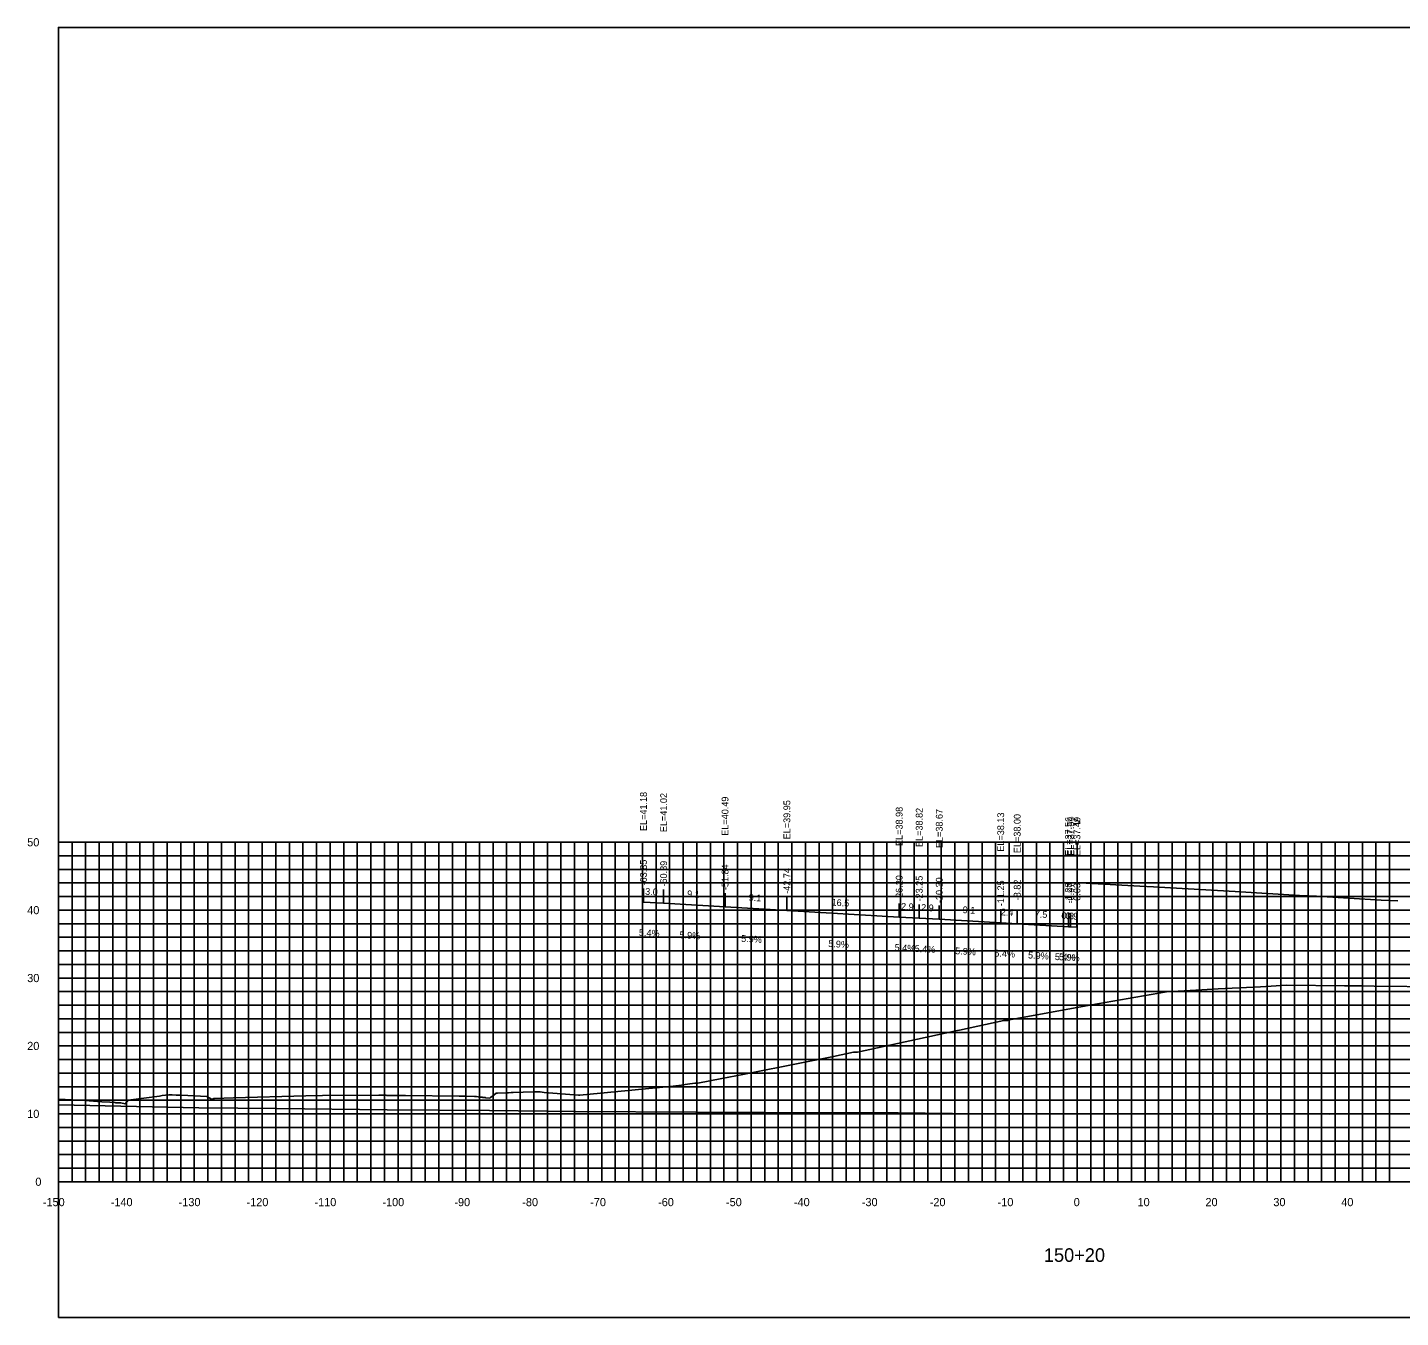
# Model space of a CAD drawing. Extents: x 1800880 to 1818864, y 245271 to 250560.
# Drawn here: x 1818532.4 to 1818734.6, y 248414.4 to 248604.4 of the extents above; entities that cross this region are included whole.
import ezdxf

# ---------------------------------------------------------------- set-up
doc = ezdxf.new("R2010")
doc.units = 0
for name, color, linetype in [('33', 7, 'Continuous'), ('ANNO-TXT', 7, 'Continuous'), ('AXIS', 7, 'Continuous'), ('CL-CNST', 7, 'Continuous'), ('DESIGN - DRAINAGE - Bridges', 7, 'Continuous'), ('Level 32', 7, 'Continuous'), ('Level 37', 7, 'Continuous'), ('Level 46', 7, 'Continuous'), ('Level 62', 7, 'Continuous'), ('SHT-BDR', 7, 'Continuous')]:
    doc.layers.add(name, color=color, linetype=linetype)

msp = doc.modelspace()

# ---------------------------------------------------------------- linework, layer by layer
at = {"layer": 'AXIS'}
msp.add_lwpolyline([(1818687, 248478.5), (1818687.99, 248478.44), (1818688.25, 248478.42), (1818696.18, 248477.96), (1818698.19, 248477.85), (1818700.68, 248477.72), (1818710.19, 248477.16), (1818719.7, 248476.6), (1818722.19, 248476.47), (1818731.7, 248475.91), (1818734.19, 248475.78)], dxfattribs=at)
at = {"layer": 'CL-CNST'}
msp.add_lwpolyline([(1818536.94, 248446.57), (1818540.82, 248446.41), (1818543.34, 248446.22), (1818544.5, 248446.13), (1818545.22, 248446.08), (1818545.37, 248446.07), (1818545.78, 248446.07), (1818546.12, 248446.04), (1818546.75, 248445.89), (1818546.79, 248445.94), (1818547.2, 248446.44), (1818551.8, 248447.05), (1818552.22, 248447.11), (1818553.17, 248447.22), (1818553.54, 248447.22), (1818553.67, 248447.22), (1818554.25, 248447.2), (1818555.08, 248447.17), (1818558.81, 248446.99), (1818559.24, 248446.74), (1818559.48, 248446.58), (1818559.73, 248446.65), (1818559.8, 248446.67), (1818559.9, 248446.69), (1818562.71, 248446.78), (1818573.38, 248447.1), (1818575.82, 248447.12), (1818584.13, 248447.17), (1818584.3, 248447.17), (1818585.11, 248447.16), (1818585.13, 248447.16), (1818585.28, 248447.15), (1818585.41, 248447.15), (1818585.52, 248447.14), (1818585.62, 248447.14), (1818585.7, 248447.13), (1818585.78, 248447.13), (1818585.85, 248447.13), (1818585.91, 248447.12), (1818585.95, 248447.12), (1818588.05, 248447.15), (1818595.96, 248447.03), (1818596.96, 248447.01), (1818598.2, 248447), (1818598.5, 248446.96), (1818598.75, 248446.94), (1818598.94, 248446.91), (1818599.09, 248446.9), (1818599.22, 248446.88), (1818599.32, 248446.87), (1818599.41, 248446.86), (1818599.49, 248446.85), (1818599.55, 248446.85), (1818599.61, 248446.84), (1818599.66, 248446.83), (1818599.71, 248446.83), (1818599.75, 248446.83), (1818599.78, 248446.82), (1818599.82, 248446.82), (1818599.84, 248446.81), (1818599.87, 248446.81), (1818600.44, 248446.76), (1818600.54, 248446.82), (1818601.09, 248447.23), (1818601.41, 248447.46), (1818601.42, 248447.46), (1818601.57, 248447.46), (1818601.58, 248447.46), (1818602.9, 248447.51), (1818603.2, 248447.51), (1818603.62, 248447.55), (1818603.91, 248447.56), (1818606.82, 248447.68), (1818606.9, 248447.68), (1818607.31, 248447.67), (1818607.89, 248447.66), (1818608.44, 248447.59), (1818613.52, 248447.17), (1818613.71, 248447.17), (1818627.47, 248448.52), (1818628.7, 248448.67), (1818628.86, 248448.69), (1818629.56, 248448.79), (1818630.63, 248448.93), (1818630.64, 248448.93), (1818631.07, 248448.93), (1818631.09, 248448.93), (1818634.64, 248449.64), (1818637.73, 248450.24), (1818639.2, 248450.53), (1818651.08, 248452.87), (1818654, 248453.5), (1818654.48, 248453.52), (1818654.58, 248453.52), (1818669.31, 248456.68), (1818669.61, 248456.74), (1818676.13, 248458.18), (1818676.5, 248458.19), (1818676.71, 248458.2), (1818676.99, 248458.27), (1818688.83, 248460.42), (1818700.08, 248462.42), (1818705.31, 248462.69), (1818707.73, 248462.82), (1818713.93, 248463.15), (1818717.82, 248463.36), (1818726.29, 248463.28), (1818728.9, 248463.26), (1818730.68, 248463.24), (1818740.33, 248463.15)], dxfattribs=at)
at = {"layer": 'DESIGN - DRAINAGE - Bridges'}
for p, q in [((1818536.88, 248484.43), (1818536.94, 248484.43)), ((1818536.94, 248434.43), (1818536.94, 248484.43)), ((1818536.88, 248474.43), (1818536.94, 248474.43)), ((1818536.88, 248464.43), (1818536.94, 248464.43)), ((1818536.88, 248454.43), (1818536.94, 248454.43)), ((1818536.88, 248444.43), (1818536.94, 248444.43)), ((1818536.88, 248434.43), (1818536.94, 248434.43)), ((1818536.94, 248434.43), (1818836.94, 248434.43)), ((1818536.94, 248434.37), (1818536.94, 248434.43)), ((1818546.94, 248434.37), (1818546.94, 248434.43)), ((1818556.94, 248434.37), (1818556.94, 248434.43)), ((1818566.94, 248434.37), (1818566.94, 248434.43)), ((1818576.94, 248434.37), (1818576.94, 248434.43)), ((1818586.94, 248434.37), (1818586.94, 248434.43)), ((1818596.94, 248434.37), (1818596.94, 248434.43)), ((1818606.94, 248434.37), (1818606.94, 248434.43)), ((1818616.94, 248434.37), (1818616.94, 248434.43)), ((1818626.94, 248434.37), (1818626.94, 248434.43)), ((1818636.94, 248434.37), (1818636.94, 248434.43)), ((1818646.94, 248434.37), (1818646.94, 248434.43)), ((1818656.94, 248434.37), (1818656.94, 248434.43)), ((1818666.94, 248434.37), (1818666.94, 248434.43)), ((1818676.94, 248434.37), (1818676.94, 248434.43)), ((1818686.94, 248434.37), (1818686.94, 248434.43)), ((1818696.94, 248434.37), (1818696.94, 248434.43)), ((1818706.94, 248434.37), (1818706.94, 248434.43)), ((1818716.94, 248434.37), (1818716.94, 248434.43)), ((1818726.94, 248434.37), (1818726.94, 248434.43))]:
    msp.add_line(p, q, dxfattribs=at)
at = {"layer": 'Level 37'}
for p, q in [((1818623.09, 248475.61), (1818623.09, 248477.61)), ((1818626.05, 248475.45), (1818626.05, 248477.45)), ((1818635.1, 248474.92), (1818635.1, 248476.92)), ((1818644.2, 248474.38), (1818644.2, 248476.38)), ((1818660.74, 248473.41), (1818660.74, 248475.41)), ((1818663.69, 248473.25), (1818663.69, 248475.25)), ((1818666.64, 248473.1), (1818666.64, 248475.1)), ((1818675.69, 248472.56), (1818675.69, 248474.56)), ((1818678.12, 248472.43), (1818678.12, 248474.43)), ((1818685.67, 248471.99), (1818685.67, 248473.99)), ((1818685.97, 248471.97), (1818685.97, 248473.97)), ((1818686.91, 248471.92), (1818686.91, 248473.92))]:
    msp.add_line(p, q, dxfattribs=at)
msp.add_lwpolyline([(1818536.94, 248414.43), (1818836.94, 248414.43), (1818836.94, 248604.43), (1818536.94, 248604.43)], close=True, dxfattribs=at)
at = {"layer": 'Level 46'}
for p, q in [((1818536.94, 248484.43), (1818836.94, 248484.43)), ((1818536.94, 248434.43), (1818536.94, 248484.43)), ((1818538.94, 248434.43), (1818538.94, 248484.43)), ((1818540.94, 248434.43), (1818540.94, 248484.43)), ((1818542.94, 248434.43), (1818542.94, 248484.43)), ((1818544.94, 248434.43), (1818544.94, 248484.43)), ((1818546.94, 248434.43), (1818546.94, 248484.43)), ((1818548.94, 248434.43), (1818548.94, 248484.43)), ((1818550.94, 248434.43), (1818550.94, 248484.43)), ((1818552.94, 248434.43), (1818552.94, 248484.43)), ((1818554.94, 248434.43), (1818554.94, 248484.43)), ((1818556.94, 248434.43), (1818556.94, 248484.43)), ((1818558.94, 248434.43), (1818558.94, 248484.43)), ((1818560.94, 248434.43), (1818560.94, 248484.43)), ((1818562.94, 248434.43), (1818562.94, 248484.43)), ((1818564.94, 248434.43), (1818564.94, 248484.43)), ((1818566.94, 248434.43), (1818566.94, 248484.43)), ((1818568.94, 248434.43), (1818568.94, 248484.43)), ((1818570.94, 248434.43), (1818570.94, 248484.43)), ((1818572.94, 248434.43), (1818572.94, 248484.43)), ((1818574.94, 248434.43), (1818574.94, 248484.43)), ((1818576.94, 248434.43), (1818576.94, 248484.43)), ((1818578.94, 248434.43), (1818578.94, 248484.43)), ((1818580.94, 248434.43), (1818580.94, 248484.43)), ((1818582.94, 248434.43), (1818582.94, 248484.43)), ((1818584.94, 248434.43), (1818584.94, 248484.43)), ((1818586.94, 248434.43), (1818586.94, 248484.43)), ((1818588.94, 248434.43), (1818588.94, 248484.43)), ((1818590.94, 248434.43), (1818590.94, 248484.43)), ((1818592.94, 248434.43), (1818592.94, 248484.43)), ((1818594.94, 248434.43), (1818594.94, 248484.43)), ((1818596.94, 248434.43), (1818596.94, 248484.43)), ((1818598.94, 248434.43), (1818598.94, 248484.43)), ((1818600.94, 248434.43), (1818600.94, 248484.43)), ((1818602.94, 248434.43), (1818602.94, 248484.43)), ((1818604.94, 248434.43), (1818604.94, 248484.43)), ((1818606.94, 248434.43), (1818606.94, 248484.43)), ((1818608.94, 248434.43), (1818608.94, 248484.43)), ((1818610.94, 248434.43), (1818610.94, 248484.43)), ((1818612.94, 248434.43), (1818612.94, 248484.43)), ((1818614.94, 248434.43), (1818614.94, 248484.43)), ((1818616.94, 248434.43), (1818616.94, 248484.43)), ((1818618.94, 248434.43), (1818618.94, 248484.43)), ((1818620.94, 248434.43), (1818620.94, 248484.43)), ((1818622.94, 248434.43), (1818622.94, 248484.43)), ((1818624.94, 248434.43), (1818624.94, 248484.43)), ((1818626.94, 248434.43), (1818626.94, 248484.43)), ((1818628.94, 248434.43), (1818628.94, 248484.43)), ((1818630.94, 248434.43), (1818630.94, 248484.43)), ((1818632.94, 248434.43), (1818632.94, 248484.43)), ((1818634.94, 248434.43), (1818634.94, 248484.43)), ((1818636.94, 248434.43), (1818636.94, 248484.43)), ((1818638.94, 248434.43), (1818638.94, 248484.43)), ((1818640.94, 248434.43), (1818640.94, 248484.43)), ((1818642.94, 248434.43), (1818642.94, 248484.43)), ((1818644.94, 248434.43), (1818644.94, 248484.43)), ((1818646.94, 248434.43), (1818646.94, 248484.43)), ((1818648.94, 248434.43), (1818648.94, 248484.43)), ((1818650.94, 248434.43), (1818650.94, 248484.43)), ((1818652.94, 248434.43), (1818652.94, 248484.43)), ((1818654.94, 248434.43), (1818654.94, 248484.43)), ((1818656.94, 248434.43), (1818656.94, 248484.43)), ((1818658.94, 248434.43), (1818658.94, 248484.43)), ((1818660.94, 248434.43), (1818660.94, 248484.43)), ((1818662.94, 248434.43), (1818662.94, 248484.43)), ((1818664.94, 248434.43), (1818664.94, 248484.43)), ((1818666.94, 248434.43), (1818666.94, 248484.43)), ((1818668.94, 248434.43), (1818668.94, 248484.43)), ((1818670.94, 248434.43), (1818670.94, 248484.43)), ((1818672.94, 248434.43), (1818672.94, 248484.43)), ((1818674.94, 248434.43), (1818674.94, 248484.43)), ((1818676.94, 248434.43), (1818676.94, 248484.43)), ((1818678.94, 248434.43), (1818678.94, 248484.43)), ((1818680.94, 248434.43), (1818680.94, 248484.43)), ((1818682.94, 248434.43), (1818682.94, 248484.43)), ((1818684.94, 248434.43), (1818684.94, 248484.43)), ((1818686.94, 248434.43), (1818686.94, 248484.43)), ((1818688.94, 248434.43), (1818688.94, 248484.43)), ((1818690.94, 248434.43), (1818690.94, 248484.43)), ((1818692.94, 248434.43), (1818692.94, 248484.43)), ((1818694.94, 248434.43), (1818694.94, 248484.43)), ((1818696.94, 248434.43), (1818696.94, 248484.43)), ((1818698.94, 248434.43), (1818698.94, 248484.43)), ((1818700.94, 248434.43), (1818700.94, 248484.43)), ((1818702.94, 248434.43), (1818702.94, 248484.43)), ((1818704.94, 248434.43), (1818704.94, 248484.43)), ((1818706.94, 248434.43), (1818706.94, 248484.43)), ((1818708.94, 248434.43), (1818708.94, 248484.43)), ((1818710.94, 248434.43), (1818710.94, 248484.43)), ((1818712.94, 248434.43), (1818712.94, 248484.43)), ((1818714.94, 248434.43), (1818714.94, 248484.43)), ((1818716.94, 248434.43), (1818716.94, 248484.43)), ((1818718.94, 248434.43), (1818718.94, 248484.43)), ((1818720.94, 248434.43), (1818720.94, 248484.43)), ((1818722.94, 248434.43), (1818722.94, 248484.43)), ((1818724.94, 248434.43), (1818724.94, 248484.43)), ((1818726.94, 248434.43), (1818726.94, 248484.43)), ((1818728.94, 248434.43), (1818728.94, 248484.43)), ((1818730.94, 248434.43), (1818730.94, 248484.43)), ((1818732.94, 248434.43), (1818732.94, 248484.43)), ((1818536.94, 248482.43), (1818836.94, 248482.43)), ((1818536.94, 248480.43), (1818836.94, 248480.43)), ((1818536.94, 248478.43), (1818836.94, 248478.43)), ((1818536.94, 248476.43), (1818836.94, 248476.43)), ((1818536.94, 248474.43), (1818836.94, 248474.43)), ((1818536.94, 248472.43), (1818836.94, 248472.43)), ((1818536.94, 248470.43), (1818836.94, 248470.43)), ((1818536.94, 248468.43), (1818836.94, 248468.43)), ((1818536.94, 248466.43), (1818836.94, 248466.43)), ((1818536.94, 248464.43), (1818836.94, 248464.43)), ((1818536.94, 248462.43), (1818836.94, 248462.43)), ((1818536.94, 248460.43), (1818836.94, 248460.43)), ((1818536.94, 248458.43), (1818836.94, 248458.43)), ((1818536.94, 248456.43), (1818836.94, 248456.43)), ((1818536.94, 248454.43), (1818836.94, 248454.43)), ((1818536.94, 248452.43), (1818836.94, 248452.43)), ((1818536.94, 248450.43), (1818836.94, 248450.43)), ((1818536.94, 248448.43), (1818836.94, 248448.43)), ((1818536.94, 248446.43), (1818836.94, 248446.43)), ((1818536.94, 248444.43), (1818836.94, 248444.43)), ((1818536.94, 248442.43), (1818836.94, 248442.43)), ((1818536.94, 248440.43), (1818836.94, 248440.43)), ((1818536.94, 248438.43), (1818836.94, 248438.43)), ((1818536.94, 248436.43), (1818836.94, 248436.43)), ((1818536.94, 248434.43), (1818836.94, 248434.43))]:
    msp.add_line(p, q, dxfattribs=at)
at = {"layer": 'Level 62'}
for points in [[(1818623.09, 248475.61), (1818626.05, 248475.45), (1818635.1, 248474.92), (1818644.2, 248474.38), (1818660.74, 248473.41), (1818663.69, 248473.25), (1818666.64, 248473.1), (1818675.69, 248472.56), (1818678.12, 248472.43), (1818685.67, 248471.99), (1818685.97, 248471.97), (1818686.91, 248471.92)], [(1818536.94, 248445.76), (1818557.59, 248445.3), (1818569.11, 248445.21), (1818585.35, 248445.01), (1818600.42, 248444.91), (1818613.1, 248444.79), (1818630.8, 248444.7), (1818640.86, 248444.63), (1818660.57, 248444.56), (1818668.61, 248444.49), (1818689.91, 248444.45), (1818696.37, 248444.41), (1818718.96, 248444.41), (1818724.13, 248444.37), (1818747.78, 248444.41), (1818751.88, 248444.38), (1818776.44, 248444.46), (1818779.64, 248444.45), (1818804.96, 248444.57), (1818807.39, 248444.57), (1818833.38, 248444.71), (1818835.15, 248444.68), (1818836.94, 248444.69)]]:
    msp.add_lwpolyline(points, dxfattribs=at)

# ---------------------------------------------------------------- texts
for s, p in [('-150', (1818534.64, 248430.83)), ('-140', (1818544.64, 248430.83)), ('-130', (1818554.64, 248430.83)), ('-120', (1818564.64, 248430.83)), ('-110', (1818574.64, 248430.83)), ('-100', (1818584.64, 248430.83)), ('-90', (1818595.24, 248430.83)), ('-80', (1818605.24, 248430.83)), ('-70', (1818615.24, 248430.83)), ('-60', (1818625.24, 248430.83)), ('-50', (1818635.24, 248430.83)), ('-40', (1818645.24, 248430.83)), ('-30', (1818655.24, 248430.83)), ('-20', (1818665.24, 248430.83)), ('-10', (1818675.24, 248430.83)), ('0', (1818686.44, 248430.83)), ('10', (1818695.84, 248430.83)), ('20', (1818705.84, 248430.83)), ('30', (1818715.84, 248430.83)), ('40', (1818725.84, 248430.83))]:
    msp.add_text(s, height=1.2).set_placement(p)
at = {"layer": '33'}
for s, p in [('50', (1818532.34, 248483.83)), ('40', (1818532.34, 248473.83)), ('30', (1818532.34, 248463.83)), ('20', (1818532.34, 248453.83)), ('10', (1818532.34, 248443.83)), ('0', (1818533.54, 248433.83))]:
    msp.add_text(s, height=1.2, dxfattribs=at).set_placement(p)
at = {"layer": 'ANNO-TXT'}
for s, rotation, p in [('3.0', 356.9237, (1818623.31, 248476.7)), ('9.1', 356.6368, (1818629.49, 248476.35)), ('9.1', 356.6368, (1818638.56, 248475.82)), ('16.5', 356.6368, (1818650.76, 248475.1)), ('2.9', 356.9237, (1818660.99, 248474.5)), ('2.9', 356.9237, (1818663.94, 248474.34)), ('9.1', 356.6368, (1818670.07, 248474)), ('2.4', 356.9237, (1818675.68, 248473.67)), ('7.5', 356.6368, (1818680.68, 248473.38)), ('0.3', 356.9237, (1818684.6, 248473.15)), ('0.9', 356.6368, (1818685.22, 248473.12)), ('5.4%', 356.9237, (1818622.39, 248470.64)), ('5.9%', 356.6368, (1818628.37, 248470.31)), ('5.9%', 356.6368, (1818637.45, 248469.77)), ('5.9%', 356.6368, (1818650.27, 248469.02)), ('5.4%', 356.9237, (1818660.04, 248468.44)), ('5.4%', 356.9237, (1818662.99, 248468.28)), ('5.9%', 356.6368, (1818668.96, 248467.95)), ('5.4%', 356.9237, (1818674.73, 248467.61)), ('5.9%', 356.6368, (1818679.69, 248467.33)), ('5.4%', 356.9237, (1818683.64, 248467.09)), ('5.9%', 356.6368, (1818684.24, 248467.07))]:
    msp.add_text(s, height=1, rotation=rotation, dxfattribs=at).set_placement(p)
at = {"layer": 'DESIGN - DRAINAGE - Bridges'}
for s, height, p in [('>', 1.5, (1818686.33, 248486.68)), ('-', 0.0001, (1818536.94, 248434.43))]:
    msp.add_text(s, height=height, dxfattribs=at).set_placement(p)
at = {"layer": 'Level 32'}
msp.add_text('150+20', height=2, dxfattribs=at).set_placement((1818682.05, 248422.63))
at = {"layer": 'SHT-BDR'}
for s, p in [('EL=41.18', (1818623.59, 248486.08)), ('EL=41.02', (1818626.55, 248485.92)), ('EL=40.49', (1818635.6, 248485.39)), ('EL=39.95', (1818644.7, 248484.86)), ('EL=38.98', (1818661.24, 248483.88)), ('EL=38.82', (1818664.19, 248483.73)), ('EL=38.67', (1818667.14, 248483.57)), ('EL=38.13', (1818676.19, 248483.04)), ('EL=38.00', (1818678.62, 248482.83)), ('EL=37.56', (1818686.17, 248482.41)), ('EL=37.54', (1818686.47, 248482.45)), ('EL=37.49', (1818687.41, 248482.39)), ('-63.85', (1818623.59, 248478.07)), ('-60.89', (1818626.55, 248477.91)), ('-51.84', (1818635.6, 248477.38)), ('-42.74', (1818644.7, 248476.84)), ('-26.20', (1818661.24, 248475.79)), ('-23.25', (1818664.19, 248475.71)), ('-20.30', (1818667.14, 248475.47)), ('-11.25', (1818676.19, 248475.02)), ('-8.82', (1818678.62, 248475.88)), ('-1.28', (1818686.17, 248475.44)), ('-0.97', (1818686.47, 248475.42)), ('-0.03', (1818687.41, 248475.37))]:
    msp.add_text(s, height=1, rotation=90, dxfattribs=at).set_placement(p)

doc.saveas('drawing.dxf')
